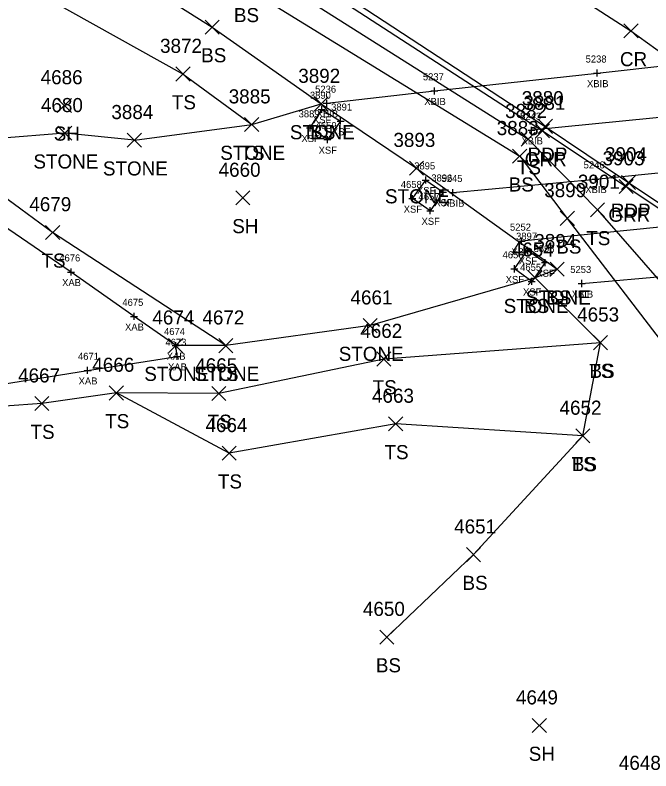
# Model space of a CAD drawing. Extents: x 1505656 to 1508446, y 700805 to 703031.
# Drawn here: x 1507061.9 to 1507152.2, y 701564.5 to 701671.7 of the extents above; entities that cross this region are included whole.
import ezdxf

# ---------------------------------------------------------------- set-up
doc = ezdxf.new("R2010")
doc.units = 0
for name, color, linetype in [('B_A', 7, 'Continuous'), ('B_I', 7, 'Continuous'), ('B_TIC', 7, 'Continuous'), ('BB', 7, 'Continuous'), ('BDEFAULT', 7, 'Continuous'), ('BSUBM', 7, 'Continuous'), ('L_A', 7, 'Continuous'), ('L_I', 7, 'Continuous'), ('L_TIC', 7, 'Continuous'), ('LASF', 7, 'Continuous'), ('LELB', 7, 'Continuous'), ('P_A', 7, 'Continuous'), ('P_I', 7, 'Continuous'), ('P_TIC', 7, 'Continuous'), ('PET', 7, 'Continuous'), ('PRC', 7, 'Continuous'), ('R_A', 7, 'Continuous'), ('R_I', 7, 'Continuous'), ('R_TIC', 7, 'Continuous'), ('RGR', 7, 'Continuous')]:
    doc.layers.add(name, color=color, linetype=linetype)

msp = doc.modelspace()

# ---------------------------------------------------------------- linework, layer by layer
at = {"layer": 'B_TIC'}
for p, q in [((1507144.52, 701663.48), (1507144.6, 701663.48)), ((1507121.44, 701660.96), (1507121.51, 701660.96)), ((1507106.17, 701659.2), (1507106.24, 701659.2)), ((1507105.44, 701658.34), (1507105.52, 701658.34)), ((1507108.13, 701656.67), (1507108.21, 701656.67)), ((1507103.81, 701655.7), (1507103.89, 701655.7)), ((1507135.22, 701655.37), (1507135.3, 701655.37)), ((1507106.25, 701654.05), (1507106.33, 701654.05)), ((1507144.27, 701648.46), (1507144.35, 701648.46)), ((1507120.2, 701648.32), (1507120.28, 701648.32)), ((1507122.66, 701646.61), (1507122.74, 701646.61)), ((1507124.07, 701646.54), (1507124.15, 701646.54)), ((1507118.32, 701645.69), (1507118.4, 701645.69)), ((1507120.85, 701643.96), (1507120.93, 701643.96)), ((1507133.8, 701639.64), (1507133.87, 701639.64)), ((1507134.65, 701638.35), (1507134.73, 701638.35)), ((1507132.79, 701635.72), (1507132.87, 701635.72)), ((1507137.15, 701636.6), (1507137.22, 701636.6)), ((1507069.89, 701635.27), (1507069.97, 701635.27)), ((1507135.26, 701633.94), (1507135.33, 701633.94)), ((1507142.35, 701633.64), (1507142.42, 701633.64)), ((1507078.82, 701628.97), (1507078.9, 701628.97)), ((1507084.73, 701624.83), (1507084.81, 701624.83)), ((1507084.93, 701623.31), (1507085, 701623.31)), ((1507072.24, 701621.32), (1507072.31, 701621.32))]:
    msp.add_line(p, q, dxfattribs=at)
for points in [[(1507144.02, 701663.48), (1507145.02, 701663.48)], [(1507144.52, 701662.98), (1507144.52, 701663.98)], [(1507121.43, 701660.46), (1507121.43, 701661.46)], [(1507120.93, 701660.96), (1507121.93, 701660.96)], [(1507105.67, 701659.2), (1507106.67, 701659.2)], [(1507106.17, 701658.7), (1507106.17, 701659.7)], [(1507104.94, 701658.34), (1507105.94, 701658.34)], [(1507105.44, 701657.84), (1507105.44, 701658.84)], [(1507108.13, 701656.17), (1507108.13, 701657.17)], [(1507103.81, 701655.2), (1507103.81, 701656.2)], [(1507107.63, 701656.67), (1507108.63, 701656.67)], [(1507103.31, 701655.7), (1507104.31, 701655.7)], [(1507134.72, 701655.37), (1507135.72, 701655.37)], [(1507135.22, 701654.87), (1507135.22, 701655.87)], [(1507105.75, 701654.05), (1507106.75, 701654.05)], [(1507106.25, 701653.55), (1507106.25, 701654.55)], [(1507120.2, 701647.82), (1507120.2, 701648.82)], [(1507143.77, 701648.46), (1507144.77, 701648.46)], [(1507144.27, 701647.96), (1507144.27, 701648.96)], [(1507119.7, 701648.32), (1507120.7, 701648.32)], [(1507122.16, 701646.61), (1507123.16, 701646.61)], [(1507122.66, 701646.11), (1507122.66, 701647.11)], [(1507123.57, 701646.54), (1507124.57, 701646.54)], [(1507124.07, 701646.04), (1507124.07, 701647.04)], [(1507117.82, 701645.69), (1507118.82, 701645.69)], [(1507118.32, 701645.19), (1507118.32, 701646.19)], [(1507120.85, 701643.46), (1507120.85, 701644.46)], [(1507120.35, 701643.96), (1507121.35, 701643.96)], [(1507133.79, 701639.14), (1507133.79, 701640.14)], [(1507133.29, 701639.64), (1507134.29, 701639.64)], [(1507134.65, 701637.85), (1507134.65, 701638.85)], [(1507134.15, 701638.35), (1507135.15, 701638.35)], [(1507137.14, 701636.1), (1507137.14, 701637.1)], [(1507069.89, 701634.77), (1507069.89, 701635.77)], [(1507132.29, 701635.72), (1507133.29, 701635.72)], [(1507132.79, 701635.22), (1507132.79, 701636.22)], [(1507136.64, 701636.6), (1507137.64, 701636.6)], [(1507069.39, 701635.27), (1507070.39, 701635.27)], [(1507134.75, 701633.94), (1507135.75, 701633.94)], [(1507135.25, 701633.44), (1507135.25, 701634.44)], [(1507141.84, 701633.64), (1507142.84, 701633.64)], [(1507142.34, 701633.14), (1507142.34, 701634.14)], [(1507078.82, 701628.47), (1507078.82, 701629.47)], [(1507078.32, 701628.97), (1507079.32, 701628.97)], [(1507084.23, 701624.83), (1507085.23, 701624.83)], [(1507084.73, 701624.33), (1507084.73, 701625.33)], [(1507084.92, 701622.81), (1507084.92, 701623.81)], [(1507084.42, 701623.31), (1507085.42, 701623.31)], [(1507072.23, 701620.82), (1507072.23, 701621.82)], [(1507071.73, 701621.32), (1507072.73, 701621.32)]]:
    msp.add_lwpolyline(points, dxfattribs=at)
at = {"layer": 'BB'}
for points in [[(1507106.17, 701659.2), (1507121.43, 701660.96), (1507144.52, 701663.48), (1507165.7, 701665.82), (1507190.24, 701668.41)], [(1507198.47, 701661.79), (1507156.73, 701657.5), (1507135.22, 701655.37)], [(1507124.07, 701646.54), (1507144.27, 701648.46), (1507175.11, 701651.57), (1507210.84, 701655.11)], [(1507220.59, 701648.17), (1507184.72, 701644.79), (1507157.18, 701642.02), (1507133.79, 701639.64)], [(1507142.34, 701633.64), (1507168.2, 701635.92), (1507197.06, 701638.46), (1507229.8, 701641.24)]]:
    msp.add_lwpolyline(points, dxfattribs=at)
at = {"layer": 'BDEFAULT'}
for points in [[(1507103.81, 701655.7), (1507105.44, 701658.34), (1507108.13, 701656.67), (1507106.25, 701654.05)], [(1507106.25, 701654.05), (1507103.81, 701655.7)], [(1507120.2, 701648.32), (1507122.66, 701646.61), (1507120.85, 701643.96), (1507118.32, 701645.69)], [(1507118.32, 701645.69), (1507120.2, 701648.32)], [(1507134.65, 701638.35), (1507137.14, 701636.6), (1507135.25, 701633.94), (1507132.79, 701635.72)], [(1507132.79, 701635.72), (1507134.65, 701638.35)]]:
    msp.add_lwpolyline(points, dxfattribs=at)
at = {"layer": 'BSUBM'}
msp.add_lwpolyline([(1507054.82, 701620.02), (1507054.82, 701618.51), (1507072.23, 701621.32), (1507084.92, 701623.31), (1507084.73, 701624.83), (1507078.82, 701628.97), (1507069.89, 701635.27), (1507060.13, 701641.92), (1507051.24, 701648.2), (1507045.61, 701652.07), (1507045.3, 701653.51)], dxfattribs=at)
at = {"layer": 'L_TIC'}
for points in [[(1507088.89, 701669.01), (1507090.89, 701671.01)], [(1507090.89, 701669.01), (1507088.89, 701671.01)], [(1507084.77, 701662.35), (1507086.77, 701664.35)], [(1507086.77, 701662.35), (1507084.77, 701664.35)], [(1507067.93, 701657.9), (1507069.93, 701659.9)], [(1507069.93, 701657.9), (1507067.93, 701659.9)], [(1507104.38, 701658.1), (1507106.38, 701660.1)], [(1507106.38, 701658.1), (1507104.38, 701660.1)], [(1507104.38, 701658.1), (1507106.38, 701660.1)], [(1507106.38, 701658.1), (1507104.38, 701660.1)], [(1507094.51, 701655.18), (1507096.51, 701657.18)], [(1507096.51, 701655.18), (1507094.51, 701657.18)], [(1507094.51, 701655.18), (1507096.51, 701657.18)], [(1507096.51, 701655.18), (1507094.51, 701657.18)], [(1507068, 701653.95), (1507070, 701655.95)], [(1507070, 701653.95), (1507068, 701655.95)], [(1507077.86, 701652.96), (1507079.86, 701654.96)], [(1507079.86, 701652.96), (1507077.86, 701654.96)], [(1507077.86, 701652.96), (1507079.86, 701654.96)], [(1507079.86, 701652.96), (1507077.86, 701654.96)], [(1507133.73, 701653.11), (1507135.73, 701655.11)], [(1507135.73, 701653.11), (1507133.73, 701655.11)], [(1507132.54, 701650.69), (1507134.54, 701652.69)], [(1507134.54, 701650.69), (1507132.54, 701652.69)], [(1507117.88, 701649.01), (1507119.88, 701651.01)], [(1507119.88, 701649.01), (1507117.88, 701651.01)], [(1507093.26, 701644.78), (1507095.26, 701646.78)], [(1507095.26, 701644.78), (1507093.26, 701646.78)], [(1507143.57, 701643.08), (1507145.57, 701645.08)], [(1507145.57, 701643.08), (1507143.57, 701645.08)], [(1507139.29, 701641.88), (1507141.29, 701643.88)], [(1507141.29, 701641.88), (1507139.29, 701643.88)], [(1507066.27, 701639.89), (1507068.27, 701641.89)], [(1507068.27, 701639.89), (1507066.27, 701641.89)], [(1507137.87, 701634.66), (1507139.87, 701636.66)], [(1507139.87, 701634.66), (1507137.87, 701636.66)], [(1507137.87, 701634.66), (1507139.87, 701636.66)], [(1507139.87, 701634.66), (1507137.87, 701636.66)], [(1507134.72, 701633.46), (1507136.72, 701635.46)], [(1507136.72, 701633.46), (1507134.72, 701635.46)], [(1507134.72, 701633.46), (1507136.72, 701635.46)], [(1507136.72, 701633.46), (1507134.72, 701635.46)], [(1507111.32, 701626.67), (1507113.32, 701628.67)], [(1507113.32, 701626.67), (1507111.32, 701628.67)], [(1507144, 701624.25), (1507146, 701626.25)], [(1507146, 701624.25), (1507144, 701626.25)], [(1507144, 701624.25), (1507146, 701626.25)], [(1507146, 701624.25), (1507144, 701626.25)], [(1507083.73, 701623.83), (1507085.73, 701625.83)], [(1507085.73, 701623.83), (1507083.73, 701625.83)], [(1507090.83, 701623.83), (1507092.83, 701625.83)], [(1507092.83, 701623.83), (1507090.83, 701625.83)], [(1507090.83, 701623.83), (1507092.83, 701625.83)], [(1507092.83, 701623.83), (1507090.83, 701625.83)], [(1507113.27, 701621.93), (1507115.27, 701623.93)], [(1507115.27, 701621.93), (1507113.27, 701623.93)], [(1507075.31, 701617.12), (1507077.31, 701619.12)], [(1507077.31, 701617.12), (1507075.31, 701619.12)], [(1507075.31, 701617.12), (1507077.31, 701619.12)], [(1507077.31, 701617.12), (1507075.31, 701619.12)], [(1507089.85, 701617.04), (1507091.85, 701619.04)], [(1507091.85, 701617.04), (1507089.85, 701619.04)], [(1507064.72, 701615.61), (1507066.72, 701617.61)], [(1507066.72, 701615.61), (1507064.72, 701617.61)], [(1507114.94, 701612.73), (1507116.94, 701614.73)], [(1507116.94, 701612.73), (1507114.94, 701614.73)], [(1507141.5, 701611.03), (1507143.5, 701613.03)], [(1507143.5, 701611.03), (1507141.5, 701613.03)], [(1507141.5, 701611.03), (1507143.5, 701613.03)], [(1507143.5, 701611.03), (1507141.5, 701613.03)], [(1507091.31, 701608.57), (1507093.31, 701610.57)], [(1507093.31, 701608.57), (1507091.31, 701610.57)], [(1507125.98, 701594.19), (1507127.98, 701596.19)], [(1507127.98, 701594.19), (1507125.98, 701596.19)], [(1507113.69, 701582.5), (1507115.69, 701584.5)], [(1507115.69, 701582.5), (1507113.69, 701584.5)], [(1507135.33, 701569.95), (1507137.33, 701571.95)], [(1507137.33, 701569.95), (1507135.33, 701571.95)]]:
    msp.add_lwpolyline(points, dxfattribs=at)
at = {"layer": 'LASF'}
for points in [[(1507078.86, 701653.96), (1507095.51, 701656.18), (1507105.38, 701659.1), (1507118.88, 701650.01), (1507138.87, 701635.66), (1507135.72, 701634.46), (1507112.32, 701627.67), (1507091.83, 701624.83), (1507084.73, 701624.83)], [(1507078.86, 701653.96), (1507069, 701654.95), (1507050.15, 701653.45), (1507045.61, 701652.07)]]:
    msp.add_lwpolyline(points, dxfattribs=at)
at = {"layer": 'LELB'}
for points in [[(1506800.37, 701797.23), (1506837.5, 701789.66), (1506872.57, 701779.99), (1506888.27, 701777.13), (1506896.49, 701775.98), (1506915.54, 701769.58), (1506955.58, 701756.1), (1506981.59, 701744.64), (1507004.89, 701732.93), (1507033.93, 701716.87), (1507075.08, 701690.04), (1507096.48, 701678.33), (1507134.73, 701654.11), (1507144.57, 701644.08), (1507157.62, 701629.16), (1507171.15, 701621.36), (1507203.37, 701598.11), (1507252.67, 701568.12)], [(1506928.86, 701753.07), (1506952.27, 701744.83), (1506980.45, 701732.96), (1506988.94, 701729.91), (1506997.58, 701721.26), (1507006.42, 701713.54), (1507033.45, 701695.84), (1507060.16, 701677.65), (1507085.77, 701663.35), (1507095.51, 701656.18)], [(1507039.33, 701699.5), (1507069.56, 701682.86), (1507089.89, 701670.01), (1507105.38, 701659.1)], [(1507075.08, 701690.04), (1507094.55, 701675.71), (1507133.54, 701651.69), (1507140.29, 701642.88), (1507155.65, 701622.81), (1507167.35, 701614.93), (1507200.83, 701593.7), (1507250.63, 701564.43), (1507280.14, 701538.74), (1507303.52, 701524.65), (1507331.15, 701507.85)], [(1507091.83, 701624.83), (1507067.27, 701640.89), (1507050.15, 701653.45)], [(1507114.69, 701583.5), (1507126.98, 701595.19), (1507142.5, 701612.03), (1507145, 701625.25), (1507135.72, 701634.46)], [(1507145, 701625.25), (1507114.27, 701622.93), (1507090.85, 701618.04), (1507076.31, 701618.12)], [(1507142.5, 701612.03), (1507115.94, 701613.73), (1507092.31, 701609.57), (1507076.31, 701618.12), (1507065.72, 701616.61), (1507055.19, 701615.86)]]:
    msp.add_lwpolyline(points, dxfattribs=at)
at = {"layer": 'P_TIC'}
for points in [[(1507148.33, 701668.46), (1507150.33, 701670.46)], [(1507150.33, 701668.46), (1507148.33, 701670.46)], [(1507136.17, 701654.93), (1507138.17, 701656.93)], [(1507138.17, 701654.93), (1507136.17, 701656.93)], [(1507147.98, 701646.97), (1507149.98, 701648.97)], [(1507149.98, 701646.97), (1507147.98, 701648.97)]]:
    msp.add_lwpolyline(points, dxfattribs=at)
at = {"layer": 'PET'}
msp.add_lwpolyline([(1506801.05, 701801.39), (1506837.91, 701794.78), (1506879.07, 701785.39), (1506932.66, 701768.55), (1506956.68, 701758.8), (1506982.34, 701747.55), (1507006.13, 701735.19), (1507038.05, 701718.89), (1507049.9, 701711.66), (1507082.1, 701692.15), (1507099.13, 701680.84), (1507137.17, 701655.93), (1507148.98, 701647.97), (1507175.67, 701630.1), (1507210, 701607.35), (1507255.64, 701576.09)], dxfattribs=at)
at = {"layer": 'PRC'}
msp.add_lwpolyline([(1506542.56, 701811.26), (1506583.46, 701819.16), (1506611.92, 701823.04), (1506639.63, 701825.58), (1506682.36, 701827.38), (1506720.71, 701826.61), (1506759.11, 701825.09), (1506802.87, 701820.09), (1506841.69, 701813.28), (1506883.62, 701802.65), (1506939.52, 701784.02), (1506961.71, 701775.32), (1506990.86, 701762.61), (1507014.94, 701750.7), (1507047.18, 701733.31), (1507059.63, 701726.12), (1507093.71, 701705.34), (1507109.29, 701695.3), (1507149.33, 701669.46), (1507158.78, 701662.65), (1507185.01, 701645.13), (1507221.62, 701620.55), (1507265.06, 701591.23)], dxfattribs=at)
at = {"layer": 'R_TIC'}
for points in [[(1507135.76, 701654.28), (1507137.76, 701656.28)], [(1507137.76, 701654.28), (1507135.76, 701656.28)], [(1507147.64, 701646.4), (1507149.64, 701648.4)], [(1507149.64, 701646.4), (1507147.64, 701648.4)]]:
    msp.add_lwpolyline(points, dxfattribs=at)
at = {"layer": 'RGR'}
msp.add_lwpolyline([(1506551.24, 701797.84), (1506571.59, 701801.36), (1506614.43, 701805.89), (1506642.25, 701806.94), (1506685.18, 701808.53), (1506719.99, 701808.29), (1506758.76, 701805.83), (1506800.88, 701800.84), (1506837.73, 701793.83), (1506878.73, 701783.93), (1506932.12, 701767.5), (1506956.3, 701757.77), (1506981.82, 701746.54), (1507005.68, 701734.48), (1507036.84, 701717.62), (1507049.28, 701710.58), (1507081.07, 701691.67), (1507098.39, 701680.19), (1507136.76, 701655.28), (1507148.64, 701647.4), (1507175.49, 701629.55), (1507209.72, 701606.66), (1507254.7, 701574.39), (1507264.03, 701565.84)], dxfattribs=at)

# ---------------------------------------------------------------- texts
at = {"layer": 'B_A'}
for s, p in [('XBIB', (1507143.09, 701661.48)), ('XBIB', (1507120, 701658.96)), ('XBIB', (1507104.74, 701657.2)), ('XSF', (1507104.2, 701656.34)), ('XSF', (1507106.89, 701654.67)), ('XSF', (1507102.57, 701653.7)), ('XBIB', (1507133.79, 701653.37)), ('XSF', (1507105.01, 701652.05)), ('XSF', (1507118.96, 701646.32)), ('XBIB', (1507142.84, 701646.46)), ('XSF', (1507121.42, 701644.61)), ('XBIB', (1507122.64, 701644.54)), ('XSF', (1507117.08, 701643.69)), ('XSF', (1507119.61, 701641.96)), ('XBIB', (1507132.36, 701637.64)), ('XSF', (1507133.41, 701636.35)), ('XSF', (1507135.9, 701634.6)), ('XSF', (1507131.55, 701633.72)), ('XAB', (1507068.61, 701633.27)), ('XSF', (1507134.01, 701631.94)), ('XBIB', (1507140.91, 701631.64)), ('XAB', (1507077.54, 701626.97)), ('XAB', (1507083.45, 701622.83)), ('XAB', (1507083.64, 701621.31)), ('XAB', (1507070.95, 701619.32))]:
    msp.add_text(s, height=1, dxfattribs=at).set_placement(p)
at = {"layer": 'B_I'}
for s, p in [('5238', (1507142.89, 701664.98)), ('5237', (1507119.8, 701662.46)), ('5236', (1507104.51, 701660.7)), ('3890', (1507103.77, 701659.84)), ('3891', (1507106.78, 701658.17)), ('3889', (1507102.17, 701657.2)), ('5243', (1507133.59, 701656.87)), ('4659', (1507104.59, 701655.55)), ('3895', (1507118.57, 701649.82)), ('5246', (1507142.61, 701649.96)), ('3896', (1507121, 701648.11)), ('5245', (1507122.44, 701648.04)), ('4658', (1507116.67, 701647.19)), ('4657', (1507119.19, 701645.46)), ('5252', (1507132.16, 701641.14)), ('3897', (1507133.02, 701639.85)), ('3898', (1507135.51, 701638.1)), ('4676', (1507068.21, 701636.77)), ('4656', (1507131.11, 701637.22)), ('4655', (1507133.6, 701635.44)), ('5253', (1507140.71, 701635.14)), ('4675', (1507077.16, 701630.47)), ('4674', (1507083.07, 701626.33)), ('4673', (1507083.27, 701624.81)), ('4671', (1507070.86, 701622.82))]:
    msp.add_text(s, height=1, dxfattribs=at).set_placement(p)
at = {"layer": 'L_A'}
for s, p in [('BS', (1507092.99, 701670.71)), ('BS', (1507088.34, 701665.01)), ('TS', (1507084.18, 701658.35)), ('SH', (1507067.42, 701653.9)), ('STONE', (1507100.93, 701654.1)), ('BS', (1507103.82, 701654.1)), ('STONE', (1507091.05, 701651.18)), ('TS', (1507093.92, 701651.18)), ('STONE', (1507064.54, 701649.95)), ('STONE', (1507074.4, 701648.96)), ('STONE', (1507074.4, 701648.96)), ('TS', (1507133.14, 701649.11)), ('BS', (1507131.98, 701646.69)), ('STONE', (1507114.42, 701645.01)), ('SH', (1507092.75, 701640.78)), ('TS', (1507142.98, 701639.08)), ('BS', (1507138.73, 701637.88)), ('TS', (1507065.68, 701635.89)), ('STONE', (1507134.41, 701630.66)), ('BS', (1507137.31, 701630.66)), ('STONE', (1507131.26, 701629.46)), ('BS', (1507134.16, 701629.46)), ('STONE', (1507107.86, 701622.67)), ('STONE', (1507080.27, 701619.83)), ('STONE', (1507087.37, 701619.83)), ('TS', (1507090.24, 701619.83)), ('TS', (1507143.41, 701620.25)), ('BS', (1507143.44, 701620.25)), ('TS', (1507112.68, 701617.93)), ('TS', (1507074.72, 701613.12)), ('TS', (1507074.72, 701613.12)), ('TS', (1507089.26, 701613.04)), ('TS', (1507064.13, 701611.61)), ('TS', (1507114.35, 701608.73)), ('TS', (1507140.91, 701607.03)), ('BS', (1507140.94, 701607.03)), ('TS', (1507090.72, 701604.57)), ('BS', (1507125.42, 701590.19)), ('BS', (1507113.13, 701578.5)), ('SH', (1507134.82, 701565.95))]:
    msp.add_text(s, height=2, dxfattribs=at).set_placement(p)
at = {"layer": 'L_I'}
for s, p in [('3872', (1507082.51, 701666.35)), ('4686', (1507065.57, 701661.9)), ('3892', (1507102.12, 701662.1)), ('3892', (1507102.12, 701662.1)), ('3885', (1507092.25, 701659.18)), ('3885', (1507092.25, 701659.18)), ('4680', (1507065.61, 701657.95)), ('3882', (1507131.47, 701657.11)), ('3884', (1507075.6, 701656.96)), ('3884', (1507075.6, 701656.96)), ('3883', (1507130.28, 701654.69)), ('3893', (1507115.62, 701653.01)), ('4660', (1507090.82, 701648.78)), ('3901', (1507141.79, 701647.08)), ('3899', (1507137.02, 701645.88)), ('4679', (1507063.96, 701643.89)), ('3894', (1507135.61, 701638.66)), ('3894', (1507135.61, 701638.66)), ('4654', (1507132.41, 701637.46)), ('4654', (1507132.41, 701637.46)), ('4661', (1507109.53, 701630.67)), ('4653', (1507141.69, 701628.25)), ('4653', (1507141.69, 701628.25)), ('4674', (1507081.42, 701627.83)), ('4672', (1507088.52, 701627.83)), ('4672', (1507088.52, 701627.83)), ('4662', (1507110.92, 701625.93)), ('4666', (1507072.9, 701621.12)), ('4666', (1507072.9, 701621.12)), ('4665', (1507087.5, 701621.04)), ('4667', (1507062.37, 701619.61)), ('4663', (1507112.58, 701616.73)), ('4652', (1507139.19, 701615.03)), ('4652', (1507139.19, 701615.03)), ('4664', (1507088.95, 701612.57)), ('4651', (1507124.24, 701598.19)), ('4650', (1507111.29, 701586.5)), ('4649', (1507133.01, 701573.95)), ('4648', (1507147.61, 701564.67))]:
    msp.add_text(s, height=2, dxfattribs=at).set_placement(p)
at = {"layer": 'P_A'}
for s, p in [('CR', (1507147.76, 701664.46)), ('RDP', (1507134.66, 701650.93)), ('RDP', (1507146.47, 701642.97))]:
    msp.add_text(s, height=2, dxfattribs=at).set_placement(p)
at = {"layer": 'P_I'}
for s, p in [('3880', (1507133.83, 701658.93)), ('3904', (1507145.64, 701650.97))]:
    msp.add_text(s, height=2, dxfattribs=at).set_placement(p)
at = {"layer": 'R_A'}
for p in [(1507134.25, 701650.28), (1507146.12, 701642.4)]:
    msp.add_text('GRR', height=2, dxfattribs=at).set_placement(p)
at = {"layer": 'R_I'}
for s, p in [('3881', (1507134.07, 701658.28)), ('3903', (1507145.3, 701650.4))]:
    msp.add_text(s, height=2, dxfattribs=at).set_placement(p)

doc.saveas('drawing.dxf')
